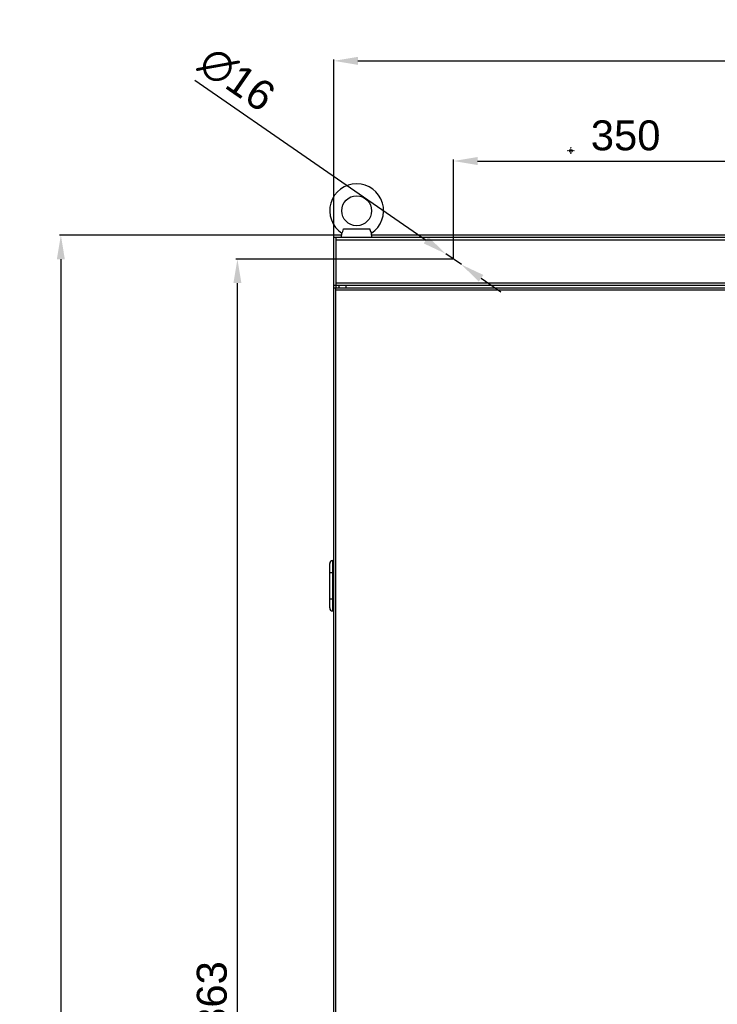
# Model space of a CAD drawing. Header units: millimetres. Extents: x 1117 to 38156, y -1945 to 7303.
# Tile 746 of 831: x 31719 to 32302, y 1342 to 2165. Entities that reach past the tile are written whole.
import ezdxf

# ---------------------------------------------------------------- set-up
doc = ezdxf.new("R2010")
doc.units = ezdxf.units.MM
doc.layers.add('GREY', color=7, linetype='Continuous')
doc.styles.get("Standard").update_dxf_attribs({"font": 'arial.ttf'})
doc.dimstyles.new('ISO-25', dxfattribs={"dimtxt": 2.5, "dimasz": 2.5, "dimexe": 1.25, "dimexo": 0.625, "dimtad": 1, "dimtxsty": 'Standard', "dimcen": 2.5, "dimadec": 0, "dimazin": 0, "dimtfac": 1, "dimtmove": 0, "dimatfit": 3, "dimfxl": 0, "dimarcsym": 0})

# ---------------------------------------------------------------- blocks, each defined once
blk = doc.blocks.new('*D141')
at = {"color": 0, "linetype": 'Continuous', "lineweight": -2}
for p, q in [((32081.66, 1965.1), (32081.66, 2047.78)), ((32101.66, 2046.53), (32411.66, 2046.53)), ((32431.66, 1965.1), (32431.66, 2047.78))]:
    blk.add_line(p, q, dxfattribs=at)
at = {"color": 0, "linetype": 'Continuous'}
for points in [[(32101.66, 2049.87), (32101.66, 2043.2), (32081.66, 2046.53)], [(32411.66, 2049.87), (32411.66, 2043.2), (32431.66, 2046.53)]]:
    blk.add_solid(points, dxfattribs=at)
at = {"layer": 'Defpoints', "color": 0, "linetype": 'Continuous'}
for p in [(32431.66, 2046.53), (32081.66, 1964.47), (32431.66, 1964.47)]:
    blk.add_point(p, dxfattribs=at)
at = {"color": 0, "linetype": 'Continuous', "insert": (32225.47, 2080.49), "char_height": 25, "width": 46.2656, "attachment_point": 2, "line_spacing_factor": 0.9}
blk.add_mtext('350', dxfattribs=at)
blk = doc.blocks.new('*D143')
at = {"color": 0, "linetype": 'Continuous', "lineweight": -2}
for p, q in [((31981.66, 1983.1), (31981.66, 2131.51)), ((32001.66, 2130.26), (32861.66, 2130.26)), ((32881.66, 1983.1), (32881.66, 2131.51))]:
    blk.add_line(p, q, dxfattribs=at)
at = {"color": 0, "linetype": 'Continuous'}
for points in [[(32001.66, 2133.6), (32001.66, 2126.93), (31981.66, 2130.26)], [(32861.66, 2133.6), (32861.66, 2126.93), (32881.66, 2130.26)]]:
    blk.add_solid(points, dxfattribs=at)
at = {"layer": 'Defpoints', "color": 0, "linetype": 'Continuous'}
for p in [(32881.66, 2130.26), (31981.66, 1982.47), (32881.66, 1982.47)]:
    blk.add_point(p, dxfattribs=at)
at = {"color": 0, "linetype": 'Continuous', "insert": (32416.21, 2164.22), "char_height": 25, "width": 46.2656, "attachment_point": 2, "line_spacing_factor": 0.9}
blk.add_mtext('900', dxfattribs=at)
blk = doc.blocks.new('*D144')
at = {"color": 0, "linetype": 'Continuous', "lineweight": -2}
for p, q in [((31981.03, 1984.47), (31752.17, 1984.47)), ((31753.42, 1964.47), (31753.42, 603.47)), ((31998.53, 583.47), (31752.17, 583.47))]:
    blk.add_line(p, q, dxfattribs=at)
at = {"color": 0, "linetype": 'Continuous'}
for points in [[(31750.09, 1964.47), (31756.75, 1964.47), (31753.42, 1984.47)], [(31750.09, 603.47), (31756.75, 603.47), (31753.42, 583.47)]]:
    blk.add_solid(points, dxfattribs=at)
at = {"layer": 'Defpoints', "color": 0, "linetype": 'Continuous'}
for p in [(31981.66, 1984.47), (31753.42, 583.47), (31999.16, 583.47)]:
    blk.add_point(p, dxfattribs=at)
at = {"color": 0, "linetype": 'Continuous', "insert": (31719.46, 1285.19), "char_height": 25, "width": 61.6875, "attachment_point": 2, "rotation": 90, "line_spacing_factor": 0.9}
blk.add_mtext('1401', dxfattribs=at)
blk = doc.blocks.new('*D147')
at = {"color": 0, "linetype": 'Continuous', "lineweight": -2}
for p, q in [((32081.03, 1964.47), (31899.75, 1964.47)), ((31901, 621.47), (31901, 1944.47)), ((32081.03, 601.47), (31899.75, 601.47))]:
    blk.add_line(p, q, dxfattribs=at)
at = {"color": 0, "linetype": 'Continuous'}
for points in [[(31897.67, 1944.47), (31904.34, 1944.47), (31901, 1964.47)], [(31897.67, 621.47), (31904.34, 621.47), (31901, 601.47)]]:
    blk.add_solid(points, dxfattribs=at)
at = {"layer": 'Defpoints', "color": 0, "linetype": 'Continuous'}
for p in [(31901, 1964.47), (32081.66, 1964.47), (32081.66, 601.47)]:
    blk.add_point(p, dxfattribs=at)
at = {"color": 0, "linetype": 'Continuous', "insert": (31867.04, 1338.85), "char_height": 25, "width": 61.6875, "attachment_point": 2, "rotation": 90, "line_spacing_factor": 0.9}
blk.add_mtext('1363', dxfattribs=at)
blk = doc.blocks.new('*D148')
at = {"color": 0, "linetype": 'Continuous', "lineweight": -2}
for p, q in [((31865.3, 2114.13), (32058.63, 1980.4)), ((32088.24, 1959.92), (32075.08, 1969.02)), ((32104.69, 1948.54), (32121.13, 1937.17))]:
    blk.add_line(p, q, dxfattribs=at)
at = {"color": 0, "linetype": 'Continuous'}
for points in [[(32060.53, 1983.14), (32056.73, 1977.66), (32075.08, 1969.02)], [(32106.58, 1951.29), (32102.79, 1945.8), (32088.24, 1959.92)]]:
    blk.add_solid(points, dxfattribs=at)
at = {"layer": 'Defpoints', "color": 0, "linetype": 'Continuous'}
for p in [(32075.08, 1969.02), (32088.24, 1959.92)]:
    blk.add_point(p, dxfattribs=at)
at = {"color": 0, "linetype": 'Continuous', "insert": (31935.24, 2107.05), "char_height": 25, "width": 58.8438, "attachment_point": 3, "rotation": 325.32739, "line_spacing_factor": 0.9}
blk.add_mtext('∅16', dxfattribs=at)

msp = doc.modelspace()

# ---------------------------------------------------------------- linework, layer by layer
at = {"color": 7, "linetype": 'Continuous'}
for p, q in [((31981.659, 628.473), (31981.659, 1984.473)), ((31988.309, 1984.473), (31981.659, 1984.473)), ((31987.94, 1982.473), (31988.309, 1986.165)), ((31989.733, 1989.973), (32011.584, 1989.973)), ((32013.377, 1982.473), (32013.008, 1986.165)), ((32850.309, 1984.473), (32013.008, 1984.473)), ((32881.659, 1982.473), (31981.659, 1982.473)), ((31983.659, 1940.473), (31983.659, 1982.473)), ((32879.659, 1980.473), (31983.659, 1980.473)), ((32881.659, 1942.473), (31981.659, 1942.473)), ((32879.659, 1944.473), (31983.659, 1944.473)), ((31985.659, 1942.473), (31985.659, 1940.473)), ((31991.659, 1942.473), (31991.659, 1940.473)), ((31981.659, 1940.473), (32881.659, 1940.473)), ((31983.359, 680.473), (31983.359, 1940.473)), ((31983.359, 1938.973), (32527.959, 1938.973)), ((31980.659, 1670.473), (31980.659, 1712.473)), ((31980.659, 1712.473), (31981.659, 1712.473)), ((31978.159, 1672.973), (31978.159, 1709.973)), ((31978.159, 1702.473), (31981.659, 1702.473)), ((31978.159, 1680.473), (31981.659, 1680.473)), ((31980.659, 1670.473), (31981.659, 1670.473))]:
    msp.add_line(p, q, dxfattribs=at)
msp.add_circle((32000.659, 2004.973), 12.5, dxfattribs=at)
for centre, radius, start, end in [((32000.659, 2004.973), 22.5, 303.289431, 236.710569), ((31980.659, 1709.973), 2.5, 90, 180), ((31980.659, 1672.973), 2.5, 180, 270)]:
    msp.add_arc(centre, radius, start, end, dxfattribs=at)
for points, knots in [([(31988.309, 1986.165), (31988.358, 1986.252), (31988.641, 1986.766), (31989.221, 1987.998), (31989.582, 1989.216), (31989.733, 1989.973)], [0, 0, 0, 0, 0.0726922, 0.4319311, 1, 1, 1, 1]), ([(32011.584, 1989.973), (32011.689, 1989.446), (32011.982, 1988.341), (32012.513, 1987.083), (32012.9, 1986.357), (32013.008, 1986.165)], [0, 0, 0, 0, 0.3950895, 0.8384259, 1, 1, 1, 1])]:
    msp.add_open_spline(points, degree=3, knots=knots, dxfattribs=at)
at = {"layer": 'GREY', "color": 9, "linetype": 'Continuous', "const_width": 0.533}
for points in [[(32179.659, 2052.592), (32179.657, 2057.672)], [(32177.118, 2055.131), (32182.198, 2055.133)]]:
    msp.add_lwpolyline(points, dxfattribs=at)
for points in [[(32178.238, 2055.132, 1), (32181.078, 2055.132, 1)], [(32179.023, 2055.132, 1), (32180.293, 2055.132, 1)]]:
    msp.add_lwpolyline(points, format="xyb", close=True, dxfattribs=at)
at = {"layer": 'GREY', "color": 9, "linetype": 'Continuous'}
for centre in [(32179.657, 2057.672), (32177.118, 2055.131), (32178.238, 2055.132), (32179.023, 2055.132), (32179.659, 2052.592), (32180.293, 2055.133), (32181.078, 2055.133), (32182.198, 2055.133)]:
    msp.add_circle(centre, 0.127, dxfattribs=at)

# ---------------------------------------------------------------- dimensions: what is measured, and where the dimension line sits
at = {"color": 7, "linetype": 'Continuous'}
dim = msp.add_linear_dim(base=(32881.659, 2130.265), p1=(31981.659, 1982.473), p2=(32881.659, 1982.473), dimstyle='ISO-25', override={"dimtxt": 25, "dimasz": 20, "dimdsep": 46}, dxfattribs=at)
dim.commit()
dim.dimension.update_dxf_attribs({"geometry": '*D143', "text_midpoint": (32416.21, 2130.265), "dimtype": 160})
at = {"linetype": 'Continuous'}
dim = msp.add_diameter_dim_2p(p1=(32088.238, 1959.922), p2=(32075.079, 1969.024), dimstyle='ISO-25', override={"dimtxt": 25, "dimasz": 20, "dimdsep": 46}, dxfattribs=at)
dim.commit()
dim.dimension.update_dxf_attribs({"geometry": '*D148', "text_midpoint": (31891.721, 2095.858), "dimtype": 163})
dim = msp.add_linear_dim(base=(32431.659, 2046.533), p1=(32081.659, 1964.473), p2=(32431.659, 1964.473), dimstyle='ISO-25', override={"dimtxt": 25, "dimasz": 20, "dimdsep": 46}, dxfattribs=at)
dim.commit()
dim.dimension.update_dxf_attribs({"geometry": '*D141', "text_midpoint": (32225.466, 2046.533), "dimtype": 160})
for base, p1, p2, angle, picture, middle in [((31753.421, 583.473), (31981.659, 1984.473), (31999.159, 583.473), 270, '*D144', (31753.421, 1285.194)), ((31901.003, 1964.473), (32081.659, 601.473), (32081.659, 1964.473), 90, '*D147', (31901.003, 1338.847))]:
    dim = msp.add_linear_dim(base=base, p1=p1, p2=p2, angle=angle, dimstyle='ISO-25', override={"dimtxt": 25, "dimasz": 20, "dimdsep": 46}, dxfattribs=at)
    dim.commit()
    dim.dimension.update_dxf_attribs({"geometry": picture, "text_midpoint": middle, "dimtype": 160})

doc.saveas('drawing.dxf')
